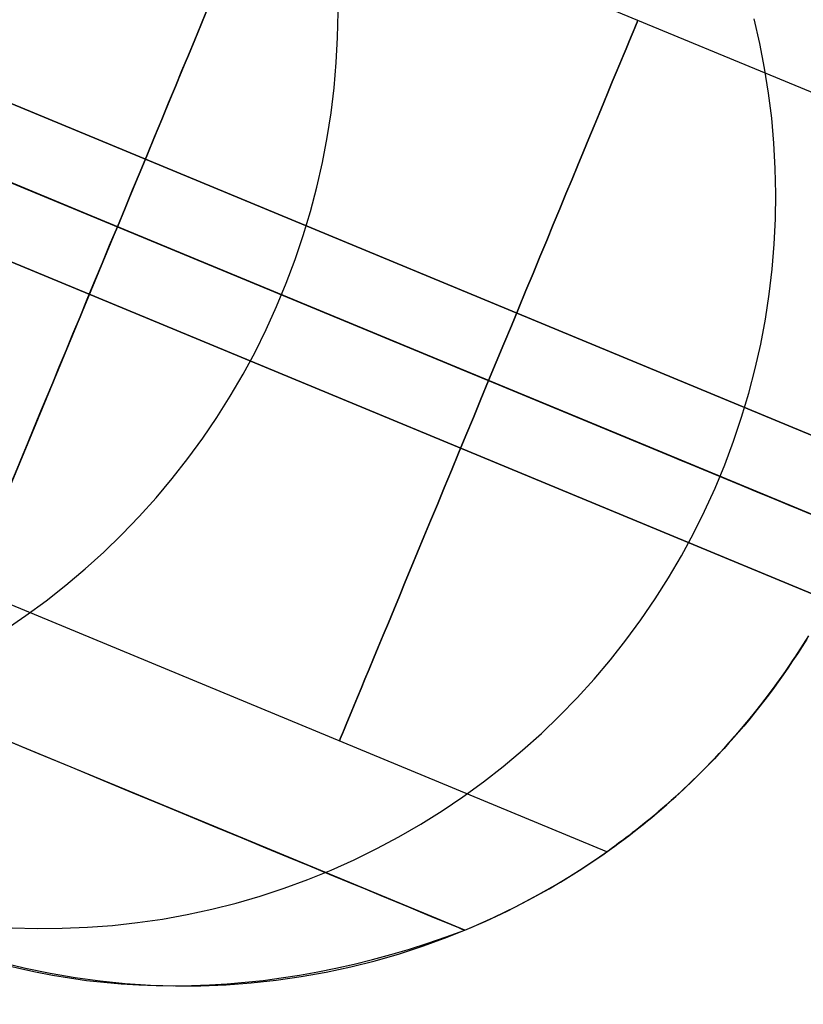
# Model space of a CAD drawing. Extents: x -3378 to 3007, y -425 to 173.
# Tile 272 of 396: x 1043 to 1060, y -283 to -263. Entities that reach past the tile are written whole.
import ezdxf

# ---------------------------------------------------------------- set-up
doc = ezdxf.new("R2010")
doc.units = 0
doc.layers.add('PREDEFINITO', color=7, linetype='CONTINUOUS')

msp = doc.modelspace()

# ---------------------------------------------------------------- linework, layer by layer
at = {"layer": 'PREDEFINITO'}
for p, q in [((1061.189, -271.919, 2348.542), (1028.922, -258.554, 2348.542)), ((1061.189, -271.919, 2795.625), (1028.922, -258.554, 2795.625)), ((1028.922, -258.554, 2125), (1061.189, -271.919, 2125)), ((1048.497, -259.627, 2572.083), (1042.374, -274.409, 2572.083)), ((1048.497, -259.627, 2148), (1042.374, -274.409, 2148)), ((1048.497, -259.627, 2996.166), (1042.374, -274.409, 2996.166)), ((1061.61, -265.058, 2572.083), (1048.497, -259.627, 2572.083)), ((1061.61, -265.058, 2148), (1048.497, -259.627, 2148)), ((1061.61, -265.058, 2996.166), (1048.497, -259.627, 2996.166)), ((1028.348, -259.94, 2123.5), (1060.684, -273.334, 2123.5)), ((1028.348, -259.94, 2126.5), (1060.684, -273.334, 2126.5)), ((1060.684, -273.334, 2347.042), (1028.348, -259.94, 2347.042)), ((1060.684, -273.334, 2350.042), (1028.348, -259.94, 2350.042)), ((1060.684, -273.334, 2797.125), (1028.348, -259.94, 2797.125)), ((1060.684, -273.334, 2794.125), (1028.348, -259.94, 2794.125)), ((1027.774, -261.326, 2125), (1060.04, -274.691, 2125)), ((1060.04, -274.691, 2348.542), (1027.774, -261.326, 2348.542)), ((1060.04, -274.691, 2795.625), (1027.774, -261.326, 2795.625)), ((1049.957, -263.134, 1975.064), (1049.967, -262.617, 1975.099)), ((1058.624, -263.258, 2046.052), (1058.508, -262.754, 2046.079)), ((1049.93, -263.65, 1975.032), (1049.957, -263.134, 1975.064)), ((1058.723, -263.765, 2046.026), (1058.624, -263.258, 2046.052)), ((1049.885, -264.165, 1975.004), (1049.93, -263.65, 1975.032)), ((1058.804, -264.276, 2046.002), (1058.723, -263.765, 2046.026)), ((1049.823, -264.678, 1974.978), (1049.885, -264.165, 1975.004)), ((1058.868, -264.79, 2045.979), (1058.804, -264.276, 2046.002)), ((1049.743, -265.189, 1974.955), (1049.823, -264.678, 1974.978)), ((1058.914, -265.305, 2045.957), (1058.868, -264.79, 2045.979)), ((1049.646, -265.698, 1974.936), (1049.743, -265.189, 1974.955)), ((1058.942, -265.822, 2045.937), (1058.914, -265.305, 2045.957)), ((1049.532, -266.202, 1974.92), (1049.646, -265.698, 1974.936)), ((1058.953, -266.339, 2045.918), (1058.942, -265.822, 2045.937)), ((1049.4, -266.703, 1974.907), (1049.532, -266.202, 1974.92)), ((1058.945, -266.856, 2045.901), (1058.953, -266.339, 2045.918)), ((1049.252, -267.199, 1974.897), (1049.4, -266.703, 1974.907)), ((1058.92, -267.373, 2045.885), (1058.945, -266.856, 2045.901)), ((1045.436, -267.018, 2564.083), (1045.436, -267.018, 2580.083)), ((1060.68, -273.332, 2580.083), (1045.436, -267.018, 2580.083)), ((1060.68, -273.332, 2564.083), (1045.436, -267.018, 2564.083)), ((1045.436, -267.018, 2140), (1045.436, -267.018, 2156)), ((1060.68, -273.332, 2156), (1045.436, -267.018, 2156)), ((1060.68, -273.332, 2140), (1045.436, -267.018, 2140)), ((1045.436, -267.018, 2988.166), (1045.436, -267.018, 3004.166)), ((1060.68, -273.332, 3004.166), (1045.436, -267.018, 3004.166)), ((1060.68, -273.332, 2988.166), (1045.436, -267.018, 2988.166)), ((1049.086, -267.69, 1974.89), (1049.252, -267.199, 1974.897)), ((1058.877, -267.889, 2045.871), (1058.92, -267.373, 2045.885)), ((1048.905, -268.175, 1974.887), (1049.086, -267.69, 1974.89)), ((1058.816, -268.403, 2045.859), (1058.877, -267.889, 2045.871)), ((1048.706, -268.653, 1974.887), (1048.905, -268.175, 1974.887)), ((1058.738, -268.915, 2045.847), (1058.816, -268.403, 2045.859)), ((1048.492, -269.124, 1974.89), (1048.706, -268.653, 1974.887)), ((1058.642, -269.424, 2045.838), (1058.738, -268.915, 2045.847)), ((1048.262, -269.588, 1974.897), (1048.492, -269.124, 1974.89)), ((1058.528, -269.929, 2045.83), (1058.642, -269.424, 2045.838)), ((1048.016, -270.044, 1974.907), (1048.262, -269.588, 1974.897)), ((1047.755, -270.491, 1974.92), (1048.016, -270.044, 1974.907)), ((1058.398, -270.43, 2045.823), (1058.528, -269.929, 2045.83)), ((1047.479, -270.929, 1974.936), (1047.755, -270.491, 1974.92)), ((1058.25, -270.926, 2045.819), (1058.398, -270.43, 2045.823)), ((1047.188, -271.357, 1974.955), (1047.479, -270.929, 1974.936)), ((1058.085, -271.417, 2045.815), (1058.25, -270.926, 2045.819)), ((1046.884, -271.775, 1974.978), (1047.188, -271.357, 1974.955)), ((1057.904, -271.902, 2045.814), (1058.085, -271.417, 2045.815)), ((1046.565, -272.182, 1975.004), (1046.884, -271.775, 1974.978)), ((1057.705, -272.38, 2045.814), (1057.904, -271.902, 2045.814)), ((1046.232, -272.578, 1975.032), (1046.565, -272.182, 1975.004)), ((1057.491, -272.852, 2045.815), (1057.705, -272.38, 2045.814)), ((1045.886, -272.962, 1975.064), (1046.232, -272.578, 1975.032)), ((1057.26, -273.315, 2045.819), (1057.491, -272.852, 2045.815)), ((1045.528, -273.334, 1975.099), (1045.886, -272.962, 1975.064)), ((1045.157, -273.694, 1975.137), (1045.528, -273.334, 1975.099)), ((1057.014, -273.771, 2045.823), (1057.26, -273.315, 2045.819)), ((1044.775, -274.04, 1975.178), (1045.157, -273.694, 1975.137)), ((1056.752, -274.218, 2045.83), (1057.014, -273.771, 2045.823)), ((1044.381, -274.373, 1975.222), (1044.775, -274.04, 1975.178)), ((1056.475, -274.655, 2045.838), (1056.752, -274.218, 2045.83)), ((1055.487, -279.841, 2572.083), (1042.374, -274.409, 2572.083)), ((1055.487, -279.841, 2148), (1042.374, -274.409, 2148)), ((1055.487, -279.841, 2996.166), (1042.374, -274.409, 2996.166)), ((1043.975, -274.692, 1975.268), (1044.381, -274.373, 1975.222)), ((1043.56, -274.997, 1975.318), (1043.975, -274.692, 1975.268)), ((1056.183, -275.083, 2045.847), (1056.475, -274.655, 2045.838)), ((1043.134, -275.288, 1975.37), (1043.56, -274.997, 1975.318)), ((1055.877, -275.5, 2045.859), (1056.183, -275.083, 2045.847)), ((1055.556, -275.906, 2045.871), (1055.877, -275.5, 2045.859)), ((1059.352, -275.846, 2115), (1059.629, -275.409, 2115)), ((1059.352, -275.846, 2589.999), (1059.629, -275.409, 2589.999)), ((1059.352, -275.846, 2352.498), (1059.629, -275.409, 2352.498)), ((1059.444, -275.704, 3064.762), (1059.575, -275.497, 3064.803)), ((1059.587, -275.477, 2579.714), (1059.492, -275.629, 2579.656)), ((1059.492, -275.629, 2564.509), (1059.587, -275.477, 2564.451)), ((1059.587, -275.477, 2155.631), (1059.492, -275.629, 2155.573)), ((1059.492, -275.629, 2140.426), (1059.587, -275.477, 2140.368)), ((1059.587, -275.477, 3003.797), (1059.492, -275.629, 3003.739)), ((1059.492, -275.629, 2988.592), (1059.587, -275.477, 2988.534)), ((1059.31, -275.909, 3064.716), (1059.444, -275.704, 3064.762)), ((1059.492, -275.629, 2579.656), (1059.396, -275.779, 2579.595)), ((1059.396, -275.779, 2564.571), (1059.492, -275.629, 2564.509)), ((1059.492, -275.629, 2155.573), (1059.396, -275.779, 2155.511)), ((1059.396, -275.779, 2140.488), (1059.492, -275.629, 2140.426)), ((1059.492, -275.629, 3003.739), (1059.396, -275.779, 3003.678)), ((1059.396, -275.779, 2988.654), (1059.492, -275.629, 2988.592)), ((1055.222, -276.301, 2045.885), (1055.556, -275.906, 2045.871)), ((1059.059, -276.274, 2115), (1059.352, -275.846, 2115)), ((1059.059, -276.274, 2589.999), (1059.352, -275.846, 2589.999)), ((1059.059, -276.274, 2352.498), (1059.352, -275.846, 2352.498)), ((1059.171, -276.114, 3064.666), (1059.31, -275.909, 3064.716)), ((1059.298, -275.926, 2579.529), (1059.2, -276.072, 2579.459)), ((1059.2, -276.072, 2564.706), (1059.298, -275.926, 2564.637)), ((1059.298, -275.926, 2155.446), (1059.2, -276.072, 2155.376)), ((1059.2, -276.072, 2140.623), (1059.298, -275.926, 2140.554)), ((1059.298, -275.926, 3003.612), (1059.2, -276.072, 3003.542)), ((1059.2, -276.072, 2988.79), (1059.298, -275.926, 2988.72)), ((1059.396, -275.779, 2579.595), (1059.298, -275.926, 2579.529)), ((1059.298, -275.926, 2564.637), (1059.396, -275.779, 2564.571)), ((1059.396, -275.779, 2155.511), (1059.298, -275.926, 2155.446)), ((1059.298, -275.926, 2140.554), (1059.396, -275.779, 2140.488)), ((1059.396, -275.779, 3003.678), (1059.298, -275.926, 3003.612)), ((1059.298, -275.926, 2988.72), (1059.396, -275.779, 2988.654)), ((1059.029, -276.317, 3064.612), (1059.171, -276.114, 3064.666)), ((1059.2, -276.072, 2579.459), (1059.101, -276.214, 2579.385)), ((1059.101, -276.214, 2564.78), (1059.2, -276.072, 2564.706)), ((1059.2, -276.072, 2155.376), (1059.101, -276.214, 2155.302)), ((1059.101, -276.214, 2140.697), (1059.2, -276.072, 2140.623)), ((1059.2, -276.072, 3003.542), (1059.101, -276.214, 3003.468)), ((1059.101, -276.214, 2988.863), (1059.2, -276.072, 2988.79)), ((1054.874, -276.685, 2045.901), (1055.222, -276.301, 2045.885)), ((1058.752, -276.691, 2115), (1059.059, -276.274, 2115)), ((1058.752, -276.691, 2589.999), (1059.059, -276.274, 2589.999)), ((1058.752, -276.691, 2352.498), (1059.059, -276.274, 2352.498)), ((1058.884, -276.516, 3064.554), (1059.029, -276.317, 3064.612)), ((1059.002, -276.354, 2579.308), (1058.902, -276.492, 2579.227)), ((1058.902, -276.492, 2564.938), (1059.002, -276.354, 2564.857)), ((1059.002, -276.354, 2155.225), (1058.902, -276.492, 2155.144)), ((1058.902, -276.492, 2140.855), (1059.002, -276.354, 2140.774)), ((1059.002, -276.354, 3003.391), (1058.902, -276.492, 3003.31)), ((1058.902, -276.492, 2989.021), (1059.002, -276.354, 2988.94)), ((1059.101, -276.214, 2579.385), (1059.002, -276.354, 2579.308)), ((1059.002, -276.354, 2564.857), (1059.101, -276.214, 2564.78)), ((1059.101, -276.214, 2155.302), (1059.002, -276.354, 2155.225)), ((1059.002, -276.354, 2140.774), (1059.101, -276.214, 2140.697)), ((1059.101, -276.214, 3003.468), (1059.002, -276.354, 3003.391)), ((1059.002, -276.354, 2988.94), (1059.101, -276.214, 2988.863)), ((1058.736, -276.712, 3064.493), (1058.884, -276.516, 3064.554)), ((1058.902, -276.492, 2579.227), (1058.801, -276.627, 2579.143)), ((1058.801, -276.627, 2565.023), (1058.902, -276.492, 2564.938)), ((1058.902, -276.492, 2155.144), (1058.801, -276.627, 2155.06)), ((1058.801, -276.627, 2140.94), (1058.902, -276.492, 2140.855)), ((1058.902, -276.492, 3003.31), (1058.801, -276.627, 3003.226)), ((1058.801, -276.627, 2989.106), (1058.902, -276.492, 2989.021)), ((1054.513, -277.056, 2045.918), (1054.874, -276.685, 2045.901)), ((1058.431, -277.097, 2115), (1058.752, -276.691, 2115)), ((1058.431, -277.097, 2589.999), (1058.752, -276.691, 2589.999)), ((1058.431, -277.097, 2352.498), (1058.752, -276.691, 2352.498)), ((1058.583, -276.909, 3064.427), (1058.736, -276.712, 3064.493)), ((1058.7, -276.759, 2579.054), (1058.599, -276.889, 2578.963)), ((1058.599, -276.889, 2565.203), (1058.7, -276.759, 2565.111)), ((1058.7, -276.759, 2154.971), (1058.599, -276.889, 2154.88)), ((1058.599, -276.889, 2141.119), (1058.7, -276.759, 2141.028)), ((1058.7, -276.759, 3003.138), (1058.599, -276.889, 3003.046)), ((1058.599, -276.889, 2989.286), (1058.7, -276.759, 2989.194)), ((1058.801, -276.627, 2579.143), (1058.7, -276.759, 2579.054)), ((1058.7, -276.759, 2565.111), (1058.801, -276.627, 2565.023)), ((1058.801, -276.627, 2155.06), (1058.7, -276.759, 2154.971)), ((1058.7, -276.759, 2141.028), (1058.801, -276.627, 2140.94)), ((1058.801, -276.627, 3003.226), (1058.7, -276.759, 3003.138)), ((1058.7, -276.759, 2989.194), (1058.801, -276.627, 2989.106)), ((1058.427, -277.103, 3064.356), (1058.583, -276.909, 3064.427)), ((1058.599, -276.889, 2578.963), (1058.497, -277.016, 2578.868)), ((1058.497, -277.016, 2565.298), (1058.599, -276.889, 2565.203)), ((1058.599, -276.889, 2154.88), (1058.497, -277.016, 2154.785)), ((1058.497, -277.016, 2141.215), (1058.599, -276.889, 2141.119)), ((1058.599, -276.889, 3003.046), (1058.497, -277.016, 3002.951)), ((1058.497, -277.016, 2989.381), (1058.599, -276.889, 2989.286)), ((1054.14, -277.414, 2045.937), (1054.513, -277.056, 2045.918)), ((1058.096, -277.492, 2115), (1058.431, -277.097, 2115)), ((1058.096, -277.492, 2589.999), (1058.431, -277.097, 2589.999)), ((1058.096, -277.492, 2352.498), (1058.431, -277.097, 2352.498)), ((1058.268, -277.293, 3064.283), (1058.427, -277.103, 3064.356)), ((1058.396, -277.14, 2578.769), (1058.294, -277.262, 2578.667)), ((1058.294, -277.262, 2565.498), (1058.396, -277.14, 2565.396)), ((1058.396, -277.14, 2154.686), (1058.294, -277.262, 2154.584)), ((1058.294, -277.262, 2141.415), (1058.396, -277.14, 2141.313)), ((1058.396, -277.14, 3002.852), (1058.294, -277.262, 3002.751)), ((1058.294, -277.262, 2989.581), (1058.396, -277.14, 2989.479)), ((1058.497, -277.016, 2578.868), (1058.396, -277.14, 2578.769)), ((1058.396, -277.14, 2565.396), (1058.497, -277.016, 2565.298)), ((1058.497, -277.016, 2154.785), (1058.396, -277.14, 2154.686)), ((1058.396, -277.14, 2141.313), (1058.497, -277.016, 2141.215)), ((1058.497, -277.016, 3002.951), (1058.396, -277.14, 3002.852)), ((1058.396, -277.14, 2989.479), (1058.497, -277.016, 2989.381)), ((1058.193, -277.381, 2578.562), (1058.092, -277.497, 2578.454)), ((1058.092, -277.497, 2565.711), (1058.193, -277.381, 2565.603)), ((1058.193, -277.381, 2154.479), (1058.092, -277.497, 2154.371)), ((1058.092, -277.497, 2141.628), (1058.193, -277.381, 2141.52)), ((1058.193, -277.381, 3002.645), (1058.092, -277.497, 3002.537)), ((1058.092, -277.497, 2989.794), (1058.193, -277.381, 2989.686)), ((1058.107, -277.48, 3064.205), (1058.268, -277.293, 3064.283)), ((1058.294, -277.262, 2578.667), (1058.193, -277.381, 2578.562)), ((1058.193, -277.381, 2565.603), (1058.294, -277.262, 2565.498)), ((1058.294, -277.262, 2154.584), (1058.193, -277.381, 2154.479)), ((1058.193, -277.381, 2141.52), (1058.294, -277.262, 2141.415)), ((1058.294, -277.262, 3002.751), (1058.193, -277.381, 3002.645)), ((1058.193, -277.381, 2989.686), (1058.294, -277.262, 2989.581)), ((1053.755, -277.76, 2045.957), (1054.14, -277.414, 2045.937)), ((1057.748, -277.875, 2115), (1058.096, -277.492, 2115)), ((1057.748, -277.875, 2589.999), (1058.096, -277.492, 2589.999)), ((1057.748, -277.875, 2352.498), (1058.096, -277.492, 2352.498)), ((1057.941, -277.667, 3064.123), (1058.107, -277.48, 3064.205)), ((1058.092, -277.497, 2578.454), (1057.991, -277.61, 2578.343)), ((1057.991, -277.61, 2565.823), (1058.092, -277.497, 2565.711)), ((1058.092, -277.497, 2154.371), (1057.991, -277.61, 2154.26)), ((1057.991, -277.61, 2141.74), (1058.092, -277.497, 2141.628)), ((1058.092, -277.497, 3002.537), (1057.991, -277.61, 3002.426)), ((1057.991, -277.61, 2989.906), (1058.092, -277.497, 2989.794)), ((1053.358, -278.092, 2045.979), (1053.755, -277.76, 2045.957)), ((1057.772, -277.85, 3064.037), (1057.941, -277.667, 3064.123)), ((1057.891, -277.721, 2578.228), (1057.791, -277.829, 2578.11)), ((1057.791, -277.829, 2566.055), (1057.891, -277.721, 2565.937)), ((1057.891, -277.721, 2154.145), (1057.791, -277.829, 2154.027)), ((1057.791, -277.829, 2141.972), (1057.891, -277.721, 2141.854)), ((1057.891, -277.721, 3002.311), (1057.791, -277.829, 3002.193)), ((1057.791, -277.829, 2990.138), (1057.891, -277.721, 2990.021)), ((1057.991, -277.61, 2578.343), (1057.891, -277.721, 2578.228)), ((1057.891, -277.721, 2565.937), (1057.991, -277.61, 2565.823)), ((1057.991, -277.61, 2154.26), (1057.891, -277.721, 2154.145)), ((1057.891, -277.721, 2141.854), (1057.991, -277.61, 2141.74)), ((1057.991, -277.61, 3002.426), (1057.891, -277.721, 3002.311)), ((1057.891, -277.721, 2990.021), (1057.991, -277.61, 2989.906)), ((1057.387, -278.246, 2115), (1057.748, -277.875, 2115)), ((1057.387, -278.246, 2589.999), (1057.748, -277.875, 2589.999)), ((1057.387, -278.246, 2352.498), (1057.748, -277.875, 2352.498)), ((1057.692, -277.934, 2577.99), (1057.594, -278.037, 2577.866)), ((1057.594, -278.037, 2566.299), (1057.692, -277.934, 2566.176)), ((1057.692, -277.934, 2153.907), (1057.594, -278.037, 2153.783)), ((1057.594, -278.037, 2142.216), (1057.692, -277.934, 2142.093)), ((1057.692, -277.934, 3002.073), (1057.594, -278.037, 3001.949)), ((1057.594, -278.037, 2990.382), (1057.692, -277.934, 2990.259)), ((1057.601, -278.029, 3063.948), (1057.772, -277.85, 3064.037)), ((1057.791, -277.829, 2578.11), (1057.692, -277.934, 2577.99)), ((1057.692, -277.934, 2566.176), (1057.791, -277.829, 2566.055)), ((1057.791, -277.829, 2154.027), (1057.692, -277.934, 2153.907)), ((1057.692, -277.934, 2142.093), (1057.791, -277.829, 2141.972)), ((1057.791, -277.829, 3002.193), (1057.692, -277.934, 3002.073)), ((1057.692, -277.934, 2990.259), (1057.791, -277.829, 2990.138)), ((1052.95, -278.41, 2046.002), (1053.358, -278.092, 2045.979)), ((1057.496, -278.136, 2577.74), (1057.393, -278.239, 2577.602)), ((1057.393, -278.239, 2566.564), (1057.496, -278.136, 2566.426)), ((1057.496, -278.136, 2153.656), (1057.393, -278.239, 2153.519)), ((1057.393, -278.239, 2142.48), (1057.496, -278.136, 2142.343)), ((1057.496, -278.136, 3001.823), (1057.393, -278.239, 3001.685)), ((1057.393, -278.239, 2990.647), (1057.496, -278.136, 2990.509)), ((1057.428, -278.205, 3063.855), (1057.601, -278.029, 3063.948)), ((1057.594, -278.037, 2577.866), (1057.496, -278.136, 2577.74)), ((1057.496, -278.136, 2566.426), (1057.594, -278.037, 2566.299)), ((1057.594, -278.037, 2153.783), (1057.496, -278.136, 2153.656)), ((1057.496, -278.136, 2142.343), (1057.594, -278.037, 2142.216)), ((1057.594, -278.037, 3001.949), (1057.496, -278.136, 3001.823)), ((1057.496, -278.136, 2990.509), (1057.594, -278.037, 2990.382)), ((1057.013, -278.604, 2115), (1057.387, -278.246, 2115)), ((1057.013, -278.604, 2589.999), (1057.387, -278.246, 2589.999)), ((1057.013, -278.604, 2352.498), (1057.387, -278.246, 2352.498)), ((1057.068, -278.552, 3063.655), (1057.249, -278.381, 3063.757)), ((1057.292, -278.339, 2577.461), (1057.191, -278.436, 2577.317)), ((1057.191, -278.436, 2566.849), (1057.292, -278.339, 2566.704)), ((1057.292, -278.339, 2153.378), (1057.191, -278.436, 2153.234)), ((1057.191, -278.436, 2142.765), (1057.292, -278.339, 2142.621)), ((1057.292, -278.339, 3001.544), (1057.191, -278.436, 3001.4)), ((1057.191, -278.436, 2990.932), (1057.292, -278.339, 2990.788)), ((1057.249, -278.381, 3063.757), (1057.428, -278.205, 3063.855)), ((1057.393, -278.239, 2577.602), (1057.292, -278.339, 2577.461)), ((1057.292, -278.339, 2566.704), (1057.393, -278.239, 2566.564)), ((1057.393, -278.239, 2153.519), (1057.292, -278.339, 2153.378)), ((1057.292, -278.339, 2142.621), (1057.393, -278.239, 2142.48)), ((1057.393, -278.239, 3001.685), (1057.292, -278.339, 3001.544)), ((1057.292, -278.339, 2990.788), (1057.393, -278.239, 2990.647)), ((1052.531, -278.713, 2046.026), (1052.95, -278.41, 2046.002)), ((1056.886, -278.72, 3063.551), (1057.068, -278.552, 3063.655)), ((1057.093, -278.529, 2577.17), (1056.995, -278.62, 2577.02)), ((1056.995, -278.62, 2567.146), (1057.093, -278.529, 2566.996)), ((1057.093, -278.529, 2153.087), (1056.995, -278.62, 2152.937)), ((1056.995, -278.62, 2143.063), (1057.093, -278.529, 2142.913)), ((1057.093, -278.529, 3001.253), (1056.995, -278.62, 3001.103)), ((1056.995, -278.62, 2991.229), (1057.093, -278.529, 2991.079)), ((1057.191, -278.436, 2577.317), (1057.093, -278.529, 2577.17)), ((1057.093, -278.529, 2566.996), (1057.191, -278.436, 2566.849)), ((1057.191, -278.436, 2153.234), (1057.093, -278.529, 2153.087)), ((1057.093, -278.529, 2142.913), (1057.191, -278.436, 2142.765)), ((1057.191, -278.436, 3001.4), (1057.093, -278.529, 3001.253)), ((1057.093, -278.529, 2991.079), (1057.191, -278.436, 2990.932)), ((1052.102, -279.002, 2046.052), (1052.531, -278.713, 2046.026)), ((1056.626, -278.949, 2115), (1057.013, -278.604, 2115)), ((1056.626, -278.949, 2589.999), (1057.013, -278.604, 2589.999)), ((1056.626, -278.949, 2352.498), (1057.013, -278.604, 2352.498)), ((1056.702, -278.884, 3063.443), (1056.886, -278.72, 3063.551)), ((1056.806, -278.791, 2576.71), (1056.715, -278.872, 2576.551)), ((1056.715, -278.872, 2567.614), (1056.806, -278.791, 2567.455)), ((1056.806, -278.791, 2152.627), (1056.715, -278.872, 2152.468)), ((1056.715, -278.872, 2143.531), (1056.806, -278.791, 2143.372)), ((1056.806, -278.791, 3000.793), (1056.715, -278.872, 3000.635)), ((1056.715, -278.872, 2991.697), (1056.806, -278.791, 2991.538)), ((1056.9, -278.707, 2576.866), (1056.806, -278.791, 2576.71)), ((1056.806, -278.791, 2567.455), (1056.9, -278.707, 2567.299)), ((1056.9, -278.707, 2152.783), (1056.806, -278.791, 2152.627)), ((1056.806, -278.791, 2143.372), (1056.9, -278.707, 2143.216)), ((1056.9, -278.707, 3000.95), (1056.806, -278.791, 3000.793)), ((1056.806, -278.791, 2991.538), (1056.9, -278.707, 2991.382)), ((1056.995, -278.62, 2577.02), (1056.9, -278.707, 2576.866)), ((1056.9, -278.707, 2567.299), (1056.995, -278.62, 2567.146)), ((1056.995, -278.62, 2152.937), (1056.9, -278.707, 2152.783)), ((1056.9, -278.707, 2143.216), (1056.995, -278.62, 2143.063)), ((1056.995, -278.62, 3001.103), (1056.9, -278.707, 3000.95)), ((1056.9, -278.707, 2991.382), (1056.995, -278.62, 2991.229)), ((1051.664, -279.277, 2046.079), (1052.102, -279.002, 2046.052)), ((1056.229, -279.281, 2115), (1056.626, -278.949, 2115)), ((1056.229, -279.281, 2589.999), (1056.626, -278.949, 2589.999)), ((1056.229, -279.281, 2352.498), (1056.626, -278.949, 2352.498)), ((1056.512, -279.047, 3063.33), (1056.702, -278.884, 3063.443)), ((1056.626, -278.95, 2576.39), (1056.538, -279.025, 2576.225)), ((1056.538, -279.025, 2567.94), (1056.626, -278.95, 2567.776)), ((1056.626, -278.95, 2152.307), (1056.538, -279.025, 2152.142)), ((1056.538, -279.025, 2143.857), (1056.626, -278.95, 2143.693)), ((1056.626, -278.95, 3000.473), (1056.538, -279.025, 3000.308)), ((1056.538, -279.025, 2992.023), (1056.626, -278.95, 2991.859)), ((1056.715, -278.872, 2576.551), (1056.626, -278.95, 2576.39)), ((1056.626, -278.95, 2567.776), (1056.715, -278.872, 2567.614)), ((1056.715, -278.872, 2152.468), (1056.626, -278.95, 2152.307)), ((1056.626, -278.95, 2143.693), (1056.715, -278.872, 2143.531)), ((1056.715, -278.872, 3000.635), (1056.626, -278.95, 3000.473)), ((1056.626, -278.95, 2991.859), (1056.715, -278.872, 2991.697)), ((1056.128, -279.361, 3063.095), (1056.321, -279.206, 3063.214)), ((1056.372, -279.164, 2575.889), (1056.292, -279.229, 2575.717)), ((1056.292, -279.229, 2568.449), (1056.372, -279.164, 2568.277)), ((1056.372, -279.164, 2151.806), (1056.292, -279.229, 2151.634)), ((1056.292, -279.229, 2144.366), (1056.372, -279.164, 2144.194)), ((1056.372, -279.164, 2999.972), (1056.292, -279.229, 2999.8)), ((1056.292, -279.229, 2992.532), (1056.372, -279.164, 2992.36)), ((1056.321, -279.206, 3063.214), (1056.512, -279.047, 3063.33)), ((1056.454, -279.096, 2576.058), (1056.372, -279.164, 2575.889)), ((1056.372, -279.164, 2568.277), (1056.454, -279.096, 2568.107)), ((1056.454, -279.096, 2151.975), (1056.372, -279.164, 2151.806)), ((1056.372, -279.164, 2144.194), (1056.454, -279.096, 2144.024)), ((1056.454, -279.096, 3000.141), (1056.372, -279.164, 2999.972)), ((1056.372, -279.164, 2992.36), (1056.454, -279.096, 2992.19)), ((1056.538, -279.025, 2576.225), (1056.454, -279.096, 2576.058)), ((1056.454, -279.096, 2568.107), (1056.538, -279.025, 2567.94)), ((1056.538, -279.025, 2152.142), (1056.454, -279.096, 2151.975)), ((1056.454, -279.096, 2144.024), (1056.538, -279.025, 2143.857)), ((1056.538, -279.025, 3000.308), (1056.454, -279.096, 3000.141)), ((1056.454, -279.096, 2992.19), (1056.538, -279.025, 2992.023)), ((1051.216, -279.535, 2046.108), (1051.664, -279.277, 2046.079)), ((1055.82, -279.598, 2115), (1056.229, -279.281, 2115)), ((1055.82, -279.598, 2589.999), (1056.229, -279.281, 2589.999)), ((1055.82, -279.598, 2352.498), (1056.229, -279.281, 2352.498)), ((1055.934, -279.512, 3062.973), (1056.128, -279.361, 3063.095)), ((1056.072, -279.405, 2575.186), (1056.005, -279.457, 2575.003)), ((1056.005, -279.457, 2569.162), (1056.072, -279.405, 2568.98)), ((1056.072, -279.405, 2151.102), (1056.005, -279.457, 2150.92)), ((1056.005, -279.457, 2145.079), (1056.072, -279.405, 2144.897)), ((1056.072, -279.405, 2999.269), (1056.005, -279.457, 2999.087)), ((1056.005, -279.457, 2993.245), (1056.072, -279.405, 2993.063)), ((1056.142, -279.35, 2575.365), (1056.072, -279.405, 2575.186)), ((1056.072, -279.405, 2568.98), (1056.142, -279.35, 2568.801)), ((1056.142, -279.35, 2151.282), (1056.072, -279.405, 2151.102)), ((1056.072, -279.405, 2144.897), (1056.142, -279.35, 2144.717)), ((1056.142, -279.35, 2999.448), (1056.072, -279.405, 2999.269)), ((1056.072, -279.405, 2993.063), (1056.142, -279.35, 2992.884)), ((1056.216, -279.291, 2575.542), (1056.142, -279.35, 2575.365)), ((1056.142, -279.35, 2568.801), (1056.216, -279.291, 2568.623)), ((1056.216, -279.291, 2151.459), (1056.142, -279.35, 2151.282)), ((1056.142, -279.35, 2144.717), (1056.216, -279.291, 2144.54)), ((1056.216, -279.291, 2999.625), (1056.142, -279.35, 2999.448)), ((1056.142, -279.35, 2992.884), (1056.216, -279.291, 2992.707)), ((1056.292, -279.229, 2575.717), (1056.216, -279.291, 2575.542)), ((1056.216, -279.291, 2568.623), (1056.292, -279.229, 2568.449)), ((1056.292, -279.229, 2151.634), (1056.216, -279.291, 2151.459)), ((1056.216, -279.291, 2144.54), (1056.292, -279.229, 2144.366)), ((1056.292, -279.229, 2999.8), (1056.216, -279.291, 2999.625)), ((1056.216, -279.291, 2992.707), (1056.292, -279.229, 2992.532)), ((1050.76, -279.778, 2046.137), (1051.216, -279.535, 2046.108)), ((1055.4, -279.902, 2115), (1055.82, -279.598, 2115)), ((1055.4, -279.902, 2589.999), (1055.82, -279.598, 2589.999)), ((1055.4, -279.902, 2352.498), (1055.82, -279.598, 2352.498)), ((1055.735, -279.661, 3062.846), (1055.934, -279.512, 3062.973)), ((1055.825, -279.594, 2574.445), (1055.773, -279.633, 2574.255)), ((1055.773, -279.633, 2569.91), (1055.825, -279.594, 2569.72)), ((1055.825, -279.594, 2150.362), (1055.773, -279.633, 2150.172)), ((1055.773, -279.633, 2145.827), (1055.825, -279.594, 2145.637)), ((1055.825, -279.594, 2998.528), (1055.773, -279.633, 2998.338)), ((1055.773, -279.633, 2993.993), (1055.825, -279.594, 2993.803)), ((1055.881, -279.552, 2574.633), (1055.825, -279.594, 2574.445)), ((1055.825, -279.594, 2569.72), (1055.881, -279.552, 2569.532)), ((1055.881, -279.552, 2150.55), (1055.825, -279.594, 2150.362)), ((1055.825, -279.594, 2145.637), (1055.881, -279.552, 2145.449)), ((1055.881, -279.552, 2998.716), (1055.825, -279.594, 2998.528)), ((1055.825, -279.594, 2993.803), (1055.881, -279.552, 2993.615)), ((1055.941, -279.506, 2574.819), (1055.881, -279.552, 2574.633)), ((1055.881, -279.552, 2569.532), (1055.941, -279.506, 2569.346)), ((1055.941, -279.506, 2150.736), (1055.881, -279.552, 2150.55)), ((1055.881, -279.552, 2145.449), (1055.941, -279.506, 2145.263)), ((1055.941, -279.506, 2998.902), (1055.881, -279.552, 2998.716)), ((1055.881, -279.552, 2993.615), (1055.941, -279.506, 2993.429)), ((1056.005, -279.457, 2575.003), (1055.941, -279.506, 2574.819)), ((1055.941, -279.506, 2569.346), (1056.005, -279.457, 2569.162)), ((1056.005, -279.457, 2150.92), (1055.941, -279.506, 2150.736)), ((1055.941, -279.506, 2145.263), (1056.005, -279.457, 2145.079)), ((1056.005, -279.457, 2999.087), (1055.941, -279.506, 2998.902)), ((1055.941, -279.506, 2993.429), (1056.005, -279.457, 2993.245)), ((1050.296, -280.006, 2046.168), (1050.76, -279.778, 2046.137)), ((1055.333, -279.948, 3062.584), (1055.535, -279.806, 3062.716)), ((1055.526, -279.813, 2572.885), (1055.509, -279.825, 2572.685)), ((1055.509, -279.825, 2571.481), (1055.526, -279.813, 2571.281)), ((1055.526, -279.813, 2148.802), (1055.509, -279.825, 2148.602)), ((1055.509, -279.825, 2147.398), (1055.526, -279.813, 2147.198)), ((1055.526, -279.813, 2996.968), (1055.509, -279.825, 2996.768)), ((1055.509, -279.825, 2995.564), (1055.526, -279.813, 2995.364)), ((1055.548, -279.797, 2573.084), (1055.526, -279.813, 2572.885)), ((1055.526, -279.813, 2571.281), (1055.548, -279.797, 2571.082)), ((1055.548, -279.797, 2149.001), (1055.526, -279.813, 2148.802)), ((1055.526, -279.813, 2147.198), (1055.548, -279.797, 2146.998)), ((1055.548, -279.797, 2997.167), (1055.526, -279.813, 2996.968)), ((1055.526, -279.813, 2995.364), (1055.548, -279.797, 2995.165)), ((1055.535, -279.806, 3062.716), (1055.735, -279.661, 3062.846)), ((1055.574, -279.779, 2573.282), (1055.548, -279.797, 2573.084)), ((1055.548, -279.797, 2571.082), (1055.574, -279.779, 2570.883)), ((1055.574, -279.779, 2149.199), (1055.548, -279.797, 2149.001)), ((1055.548, -279.797, 2146.998), (1055.574, -279.779, 2146.8)), ((1055.574, -279.779, 2997.365), (1055.548, -279.797, 2997.167)), ((1055.548, -279.797, 2995.165), (1055.574, -279.779, 2994.966)), ((1055.605, -279.756, 2573.479), (1055.574, -279.779, 2573.282)), ((1055.574, -279.779, 2570.883), (1055.605, -279.756, 2570.686)), ((1055.605, -279.756, 2149.396), (1055.574, -279.779, 2149.199)), ((1055.574, -279.779, 2146.8), (1055.605, -279.756, 2146.603)), ((1055.605, -279.756, 2997.562), (1055.574, -279.779, 2997.365)), ((1055.574, -279.779, 2994.966), (1055.605, -279.756, 2994.769)), ((1055.64, -279.731, 2573.676), (1055.605, -279.756, 2573.479)), ((1055.605, -279.756, 2570.686), (1055.64, -279.731, 2570.49)), ((1055.64, -279.731, 2149.592), (1055.605, -279.756, 2149.396)), ((1055.605, -279.756, 2146.603), (1055.64, -279.731, 2146.407)), ((1055.64, -279.731, 2997.759), (1055.605, -279.756, 2997.562)), ((1055.605, -279.756, 2994.769), (1055.64, -279.731, 2994.573)), ((1055.68, -279.702, 2573.87), (1055.64, -279.731, 2573.676)), ((1055.64, -279.731, 2570.49), (1055.68, -279.702, 2570.295)), ((1055.68, -279.702, 2149.787), (1055.64, -279.731, 2149.592)), ((1055.64, -279.731, 2146.407), (1055.68, -279.702, 2146.212)), ((1055.68, -279.702, 2997.954), (1055.64, -279.731, 2997.759)), ((1055.64, -279.731, 2994.573), (1055.68, -279.702, 2994.378)), ((1055.724, -279.669, 2574.064), (1055.68, -279.702, 2573.87)), ((1055.68, -279.702, 2570.295), (1055.724, -279.669, 2570.102)), ((1055.724, -279.669, 2149.981), (1055.68, -279.702, 2149.787)), ((1055.68, -279.702, 2146.212), (1055.724, -279.669, 2146.019)), ((1055.724, -279.669, 2998.147), (1055.68, -279.702, 2997.954)), ((1055.68, -279.702, 2994.378), (1055.724, -279.669, 2994.185)), ((1055.773, -279.633, 2574.255), (1055.724, -279.669, 2574.064)), ((1055.724, -279.669, 2570.102), (1055.773, -279.633, 2569.91)), ((1055.773, -279.633, 2150.172), (1055.724, -279.669, 2149.981)), ((1055.724, -279.669, 2146.019), (1055.773, -279.633, 2145.827)), ((1055.773, -279.633, 2998.338), (1055.724, -279.669, 2998.147)), ((1055.724, -279.669, 2994.185), (1055.773, -279.633, 2993.993)), ((1049.824, -280.217, 2046.2), (1050.296, -280.006, 2046.168)), ((1054.97, -280.19, 2115), (1055.4, -279.902, 2115)), ((1054.97, -280.19, 2589.999), (1055.4, -279.902, 2589.999)), ((1054.97, -280.19, 2352.498), (1055.4, -279.902, 2352.498)), ((1055.131, -280.085, 3062.449), (1055.333, -279.948, 3062.584)), ((1055.489, -279.839, 2572.284), (1055.487, -279.841, 2572.083)), ((1055.487, -279.841, 2572.083), (1055.489, -279.839, 2571.882)), ((1055.489, -279.839, 2148.201), (1055.487, -279.841, 2148)), ((1055.487, -279.841, 2148), (1055.489, -279.839, 2147.799)), ((1055.489, -279.839, 2996.367), (1055.487, -279.841, 2996.166)), ((1055.487, -279.841, 2996.166), (1055.489, -279.839, 2995.965)), ((1055.497, -279.834, 2572.484), (1055.489, -279.839, 2572.284)), ((1055.489, -279.839, 2571.882), (1055.497, -279.834, 2571.681)), ((1055.497, -279.834, 2148.401), (1055.489, -279.839, 2148.201)), ((1055.489, -279.839, 2147.799), (1055.497, -279.834, 2147.598)), ((1055.497, -279.834, 2996.567), (1055.489, -279.839, 2996.367)), ((1055.489, -279.839, 2995.965), (1055.497, -279.834, 2995.764)), ((1055.509, -279.825, 2572.685), (1055.497, -279.834, 2572.484)), ((1055.497, -279.834, 2571.681), (1055.509, -279.825, 2571.481)), ((1055.509, -279.825, 2148.602), (1055.497, -279.834, 2148.401)), ((1055.497, -279.834, 2147.598), (1055.509, -279.825, 2147.398)), ((1055.509, -279.825, 2996.768), (1055.497, -279.834, 2996.567)), ((1055.497, -279.834, 2995.764), (1055.509, -279.825, 2995.564)), ((1049.345, -280.411, 2046.233), (1049.824, -280.217, 2046.2)), ((1054.53, -280.464, 2115), (1054.97, -280.19, 2115)), ((1054.53, -280.464, 2589.999), (1054.97, -280.19, 2589.999)), ((1054.53, -280.464, 2352.498), (1054.97, -280.19, 2352.498)), ((1054.924, -280.22, 3062.309), (1055.131, -280.085, 3062.449)), ((1048.86, -280.589, 2046.268), (1049.345, -280.411, 2046.233)), ((1054.297, -280.601, 3061.874), (1054.716, -280.351, 3062.166)), ((1054.716, -280.351, 3062.166), (1054.924, -280.22, 3062.309)), ((1048.369, -280.75, 2046.303), (1048.86, -280.589, 2046.268)), ((1053.868, -280.838, 3061.567), (1054.297, -280.601, 3061.874)), ((1054.082, -280.722, 2115), (1054.53, -280.464, 2115)), ((1054.082, -280.722, 2589.999), (1054.53, -280.464, 2589.999)), ((1054.082, -280.722, 2352.498), (1054.53, -280.464, 2352.498)), ((1047.873, -280.894, 2046.339), (1048.369, -280.75, 2046.303)), ((1053.624, -280.965, 2115), (1054.082, -280.722, 2115)), ((1053.624, -280.965, 2589.999), (1054.082, -280.722, 2589.999)), ((1053.624, -280.965, 2352.498), (1054.082, -280.722, 2352.498)), ((1046.868, -281.13, 2046.415), (1047.373, -281.021, 2046.377)), ((1047.373, -281.021, 2046.377), (1047.873, -280.894, 2046.339)), ((1053.159, -281.191, 2115), (1053.624, -280.965, 2115)), ((1053.159, -281.191, 2589.999), (1053.624, -280.965, 2589.999)), ((1053.159, -281.191, 2352.498), (1053.624, -280.965, 2352.498)), ((1053.436, -281.059, 3061.25), (1053.868, -280.838, 3061.567)), ((1045.849, -281.296, 2046.494), (1046.36, -281.222, 2046.454)), ((1046.36, -281.222, 2046.454), (1046.868, -281.13, 2046.415)), ((1052.685, -281.402, 2115), (1053.159, -281.191, 2115)), ((1052.685, -281.402, 2589.999), (1053.159, -281.191, 2589.999)), ((1052.685, -281.402, 2352.498), (1053.159, -281.191, 2352.498)), ((1053.002, -281.263, 3060.926), (1053.436, -281.059, 3061.25)), ((1043.274, -281.4, 2046.705), (1043.789, -281.415, 2046.662)), ((1043.789, -281.415, 2046.662), (1044.305, -281.412, 2046.619)), ((1044.305, -281.412, 2046.619), (1044.821, -281.391, 2046.577)), ((1044.821, -281.391, 2046.577), (1045.336, -281.353, 2046.535)), ((1045.336, -281.353, 2046.535), (1045.849, -281.296, 2046.494)), ((1052.205, -281.596, 2115), (1052.685, -281.402, 2115)), ((1052.205, -281.596, 2589.999), (1052.685, -281.402, 2589.999)), ((1052.205, -281.596, 2352.498), (1052.685, -281.402, 2352.498)), ((1052.566, -281.452, 3060.594), (1053.002, -281.263, 3060.926)), ((1051.719, -281.773, 2115), (1052.205, -281.596, 2115)), ((1051.719, -281.773, 2589.999), (1052.205, -281.596, 2589.999)), ((1051.719, -281.773, 2352.498), (1052.205, -281.596, 2352.498)), ((1052.566, -281.452, 2115), (1052.566, -281.452, 2589.999)), ((1052.566, -281.452, 2589.999), (1052.566, -281.452, 3060.594)), ((1051.226, -281.934, 2115), (1051.719, -281.773, 2115)), ((1051.226, -281.934, 2589.999), (1051.719, -281.773, 2589.999)), ((1051.226, -281.934, 2352.498), (1051.719, -281.773, 2352.498)), ((1050.729, -282.077, 2115), (1051.226, -281.934, 2115)), ((1050.729, -282.077, 2589.999), (1051.226, -281.934, 2589.999)), ((1050.729, -282.077, 2352.498), (1051.226, -281.934, 2352.498)), ((1043.048, -282.11, 2115), (1043.551, -282.232, 2115)), ((1043.048, -282.11, 2589.999), (1043.551, -282.232, 2589.999)), ((1043.048, -282.11, 2352.498), (1043.551, -282.232, 2352.498)), ((1043.551, -282.232, 2115), (1044.058, -282.336, 2115)), ((1043.551, -282.232, 2589.999), (1044.058, -282.336, 2589.999)), ((1043.551, -282.232, 2352.498), (1044.058, -282.336, 2352.498)), ((1049.72, -282.312, 2115), (1050.227, -282.203, 2115)), ((1049.72, -282.312, 2589.999), (1050.227, -282.203, 2589.999)), ((1049.72, -282.312, 2352.498), (1050.227, -282.203, 2352.498)), ((1050.227, -282.203, 2115), (1050.729, -282.077, 2115)), ((1050.227, -282.203, 2589.999), (1050.729, -282.077, 2589.999)), ((1050.227, -282.203, 2352.498), (1050.729, -282.077, 2352.498)), ((1044.058, -282.336, 2115), (1044.569, -282.423, 2115)), ((1044.058, -282.336, 2589.999), (1044.569, -282.423, 2589.999)), ((1044.058, -282.336, 2352.498), (1044.569, -282.423, 2352.498)), ((1044.569, -282.423, 2115), (1045.082, -282.492, 2115)), ((1044.569, -282.423, 2589.999), (1045.082, -282.492, 2589.999)), ((1044.569, -282.423, 2352.498), (1045.082, -282.492, 2352.498)), ((1048.698, -282.476, 2115), (1049.211, -282.403, 2115)), ((1048.698, -282.476, 2589.999), (1049.211, -282.403, 2589.999)), ((1048.698, -282.476, 2352.498), (1049.211, -282.403, 2352.498)), ((1049.211, -282.403, 2115), (1049.72, -282.312, 2115)), ((1049.211, -282.403, 2589.999), (1049.72, -282.312, 2589.999)), ((1049.211, -282.403, 2352.498), (1049.72, -282.312, 2352.498)), ((1045.082, -282.492, 2115), (1045.597, -282.543, 2115)), ((1045.082, -282.492, 2589.999), (1045.597, -282.543, 2589.999)), ((1045.082, -282.492, 2352.498), (1045.597, -282.543, 2352.498)), ((1045.597, -282.543, 2115), (1046.114, -282.577, 2115)), ((1045.597, -282.543, 2589.999), (1046.114, -282.577, 2589.999)), ((1045.597, -282.543, 2352.498), (1046.114, -282.577, 2352.498)), ((1046.114, -282.577, 2115), (1046.632, -282.592, 2115)), ((1046.114, -282.577, 2589.999), (1046.632, -282.592, 2589.999)), ((1046.114, -282.577, 2352.498), (1046.632, -282.592, 2352.498)), ((1046.632, -282.592, 2115), (1047.149, -282.59, 2115)), ((1046.632, -282.592, 2589.999), (1047.149, -282.59, 2589.999)), ((1046.632, -282.592, 2352.498), (1047.149, -282.59, 2352.498)), ((1047.149, -282.59, 2115), (1047.667, -282.57, 2115)), ((1047.149, -282.59, 2589.999), (1047.667, -282.57, 2589.999)), ((1047.149, -282.59, 2352.498), (1047.667, -282.57, 2352.498)), ((1047.667, -282.57, 2115), (1048.183, -282.532, 2115)), ((1047.667, -282.57, 2589.999), (1048.183, -282.532, 2589.999)), ((1047.667, -282.57, 2352.498), (1048.183, -282.532, 2352.498)), ((1048.183, -282.532, 2115), (1048.698, -282.476, 2115)), ((1048.183, -282.532, 2589.999), (1048.698, -282.476, 2589.999)), ((1048.183, -282.532, 2352.498), (1048.698, -282.476, 2352.498))]:
    msp.add_line(p, q, dxfattribs=at)
at = {"layer": 'PREDEFINITO', "extrusion": (-0.92388, 0.382683, 3.44169e-14)}
for centre in [(-153.379, 2572.083, -1068.04), (-153.379, 2148, -1068.04), (-153.379, 2996.166, -1068.04)]:
    msp.add_circle(centre, 8, dxfattribs=at)
at = {"layer": 'PREDEFINITO', "extrusion": (-0.92388, 0.382683, 2.13163e-14)}
for centre in [(-153.379, 2572.083, -1076.29), (-153.379, 2148, -1076.29), (-153.379, 2996.166, -1076.29)]:
    msp.add_circle(centre, 8, dxfattribs=at)
at = {"layer": 'PREDEFINITO', "extrusion": (-0.382683, -0.92388, -3.55521e-16)}
msp.add_arc((314.545, 2115, -153.379), 770, 270, 0, dxfattribs=at)
at = {"layer": 'PREDEFINITO', "extrusion": (-0.382683, -0.92388, 7.11043e-16)}
msp.add_arc((1084.545, 2295, -153.379), 770, 90, 180, dxfattribs=at)
at = {"layer": 'PREDEFINITO', "extrusion": (-0.382683, -0.92388, -1.02896e-15)}
msp.add_arc((314.545, 2115, -142.772), 765.607, 270.328796, 359.999998, dxfattribs=at)
at = {"layer": 'PREDEFINITO', "extrusion": (-0.382683, -0.92388, 1.2408e-15)}
msp.add_arc((1084.545, 2295, -142.772), 765.607, 90.328797, 179.999997, dxfattribs=at)
at = {"layer": 'PREDEFINITO', "extrusion": (-0.655317, 0.28308, 0.700303)}
msp.add_arc((-181.063, 2924.753, 1373.906), 26.59, 359.634, 34.0284, dxfattribs=at)

doc.saveas('drawing.dxf')
